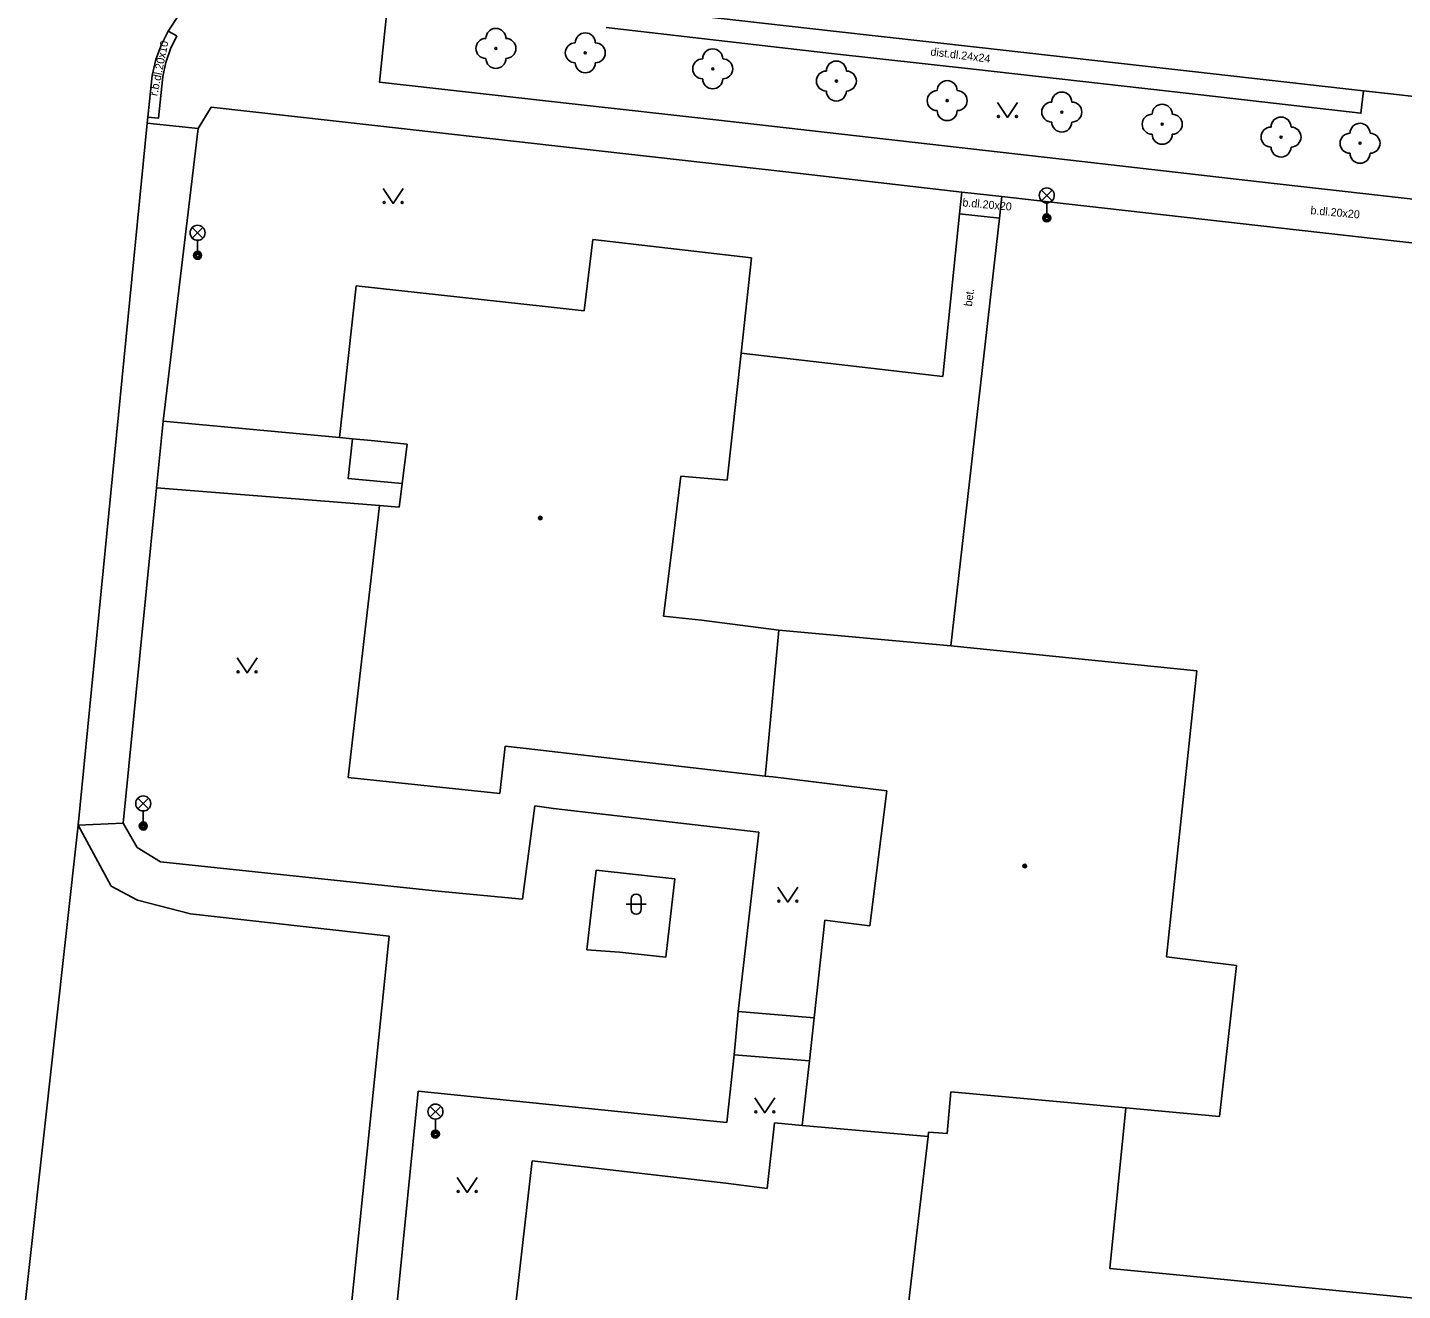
# Model space of a CAD drawing. Extents: x -595546 to -593986, y -1160845 to -1159202.
# Drawn here: x -594341.4 to -594272.7, y -1159895.1 to -1159832 of the extents above; entities that cross this region are included whole.
import ezdxf

# ---------------------------------------------------------------- set-up
doc = ezdxf.new("R2010")
doc.units = 0
for name, color, linetype in [('Level 22', 7, 'Continuous'), ('Level 33', 7, 'Continuous'), ('Level 36', 7, 'Continuous'), ('Level 39', 7, 'Continuous'), ('Specificka linie pasportu komunikaci', 7, 'Continuous'), ('TM - budovy zdene_ betonove - VP', 7, 'Continuous'), ('TM - chodniky - VP', 7, 'Continuous'), ('TM - komunikace - VP', 7, 'Continuous'), ('TM - popis povrchu', 7, 'Continuous'), ('TM - rozhrani mezi zpev. plochami mezi sebou - VP', 7, 'Continuous'), ('TM - rozhrani ploch obecne - VP', 7, 'Continuous')]:
    doc.layers.add(name, color=color, linetype=linetype)

msp = doc.modelspace()

# ---------------------------------------------------------------- linework, layer by layer
at = {"layer": 'Level 22'}
for centre in [(-594318.01, -1159833.06), (-594313.54, -1159833.28), (-594307.17, -1159834.08), (-594300.99, -1159834.69), (-594295.45, -1159835.67), (-594289.72, -1159836.24), (-594284.7, -1159836.85), (-594278.76, -1159837.49), (-594274.81, -1159837.8)]:
    msp.add_circle(centre, 0.05, dxfattribs=at)
for centre, start, end in [((-594318.01, -1159832.56), 0, 180), ((-594313.54, -1159832.78), 0, 180), ((-594318.51, -1159833.06), 90, 270), ((-594317.51, -1159833.06), 270, 90), ((-594314.04, -1159833.28), 90, 270), ((-594313.04, -1159833.28), 270, 90), ((-594307.17, -1159833.58), 0, 180), ((-594318.01, -1159833.56), 180, 0), ((-594313.54, -1159833.78), 180, 0), ((-594307.67, -1159834.08), 90, 270), ((-594306.67, -1159834.08), 270, 90), ((-594300.99, -1159834.19), 0, 180), ((-594301.49, -1159834.69), 90, 270), ((-594300.49, -1159834.69), 270, 90), ((-594307.17, -1159834.58), 180, 0), ((-594300.99, -1159835.19), 180, 0), ((-594295.95, -1159835.67), 90, 270), ((-594295.45, -1159835.17), 0, 180), ((-594294.95, -1159835.67), 270, 90), ((-594290.22, -1159836.24), 90, 270), ((-594289.72, -1159835.74), 0, 180), ((-594289.22, -1159836.24), 270, 90), ((-594284.7, -1159836.35), 0, 180), ((-594295.45, -1159836.17), 180, 0), ((-594285.2, -1159836.85), 90, 270), ((-594284.2, -1159836.85), 270, 90), ((-594278.76, -1159836.99), 0, 180), ((-594289.72, -1159836.74), 180, 0), ((-594279.26, -1159837.49), 90, 270), ((-594278.26, -1159837.49), 270, 90), ((-594274.81, -1159837.3), 0, 180), ((-594284.7, -1159837.35), 180, 0), ((-594275.31, -1159837.8), 90, 270), ((-594274.31, -1159837.8), 270, 90), ((-594278.76, -1159837.99), 180, 0), ((-594274.81, -1159838.3), 180, 0)]:
    msp.add_arc(centre, 0.5, start, end, dxfattribs=at)
at = {"layer": 'Level 33'}
for p, q in [((-594290.735, -1159840.67), (-594290.205, -1159840.14)), ((-594290.735, -1159840.14), (-594290.205, -1159840.67)), ((-594290.47, -1159840.78), (-594290.47, -1159841.53)), ((-594333.185, -1159842.54), (-594332.655, -1159842.01)), ((-594333.185, -1159842.01), (-594332.655, -1159842.54)), ((-594332.92, -1159842.65), (-594332.92, -1159843.4)), ((-594335.905, -1159871.06), (-594335.375, -1159870.53)), ((-594335.905, -1159870.53), (-594335.375, -1159871.06)), ((-594335.64, -1159871.17), (-594335.64, -1159871.92)), ((-594321.295, -1159886.46), (-594320.765, -1159885.93)), ((-594321.295, -1159885.93), (-594320.765, -1159886.46)), ((-594321.03, -1159886.57), (-594321.03, -1159887.32))]:
    msp.add_line(p, q, dxfattribs=at)
for centre, radius in [((-594290.47, -1159840.405), 0.375), ((-594290.47, -1159841.53), 0.2), ((-594290.47, -1159841.53), 0.145), ((-594332.92, -1159842.275), 0.375), ((-594290.47, -1159841.53), 0.0876), ((-594332.92, -1159843.4), 0.2), ((-594332.92, -1159843.4), 0.145), ((-594332.92, -1159843.4), 0.0876), ((-594335.64, -1159870.795), 0.375), ((-594335.64, -1159871.92), 0.2), ((-594335.64, -1159871.92), 0.145), ((-594335.64, -1159871.92), 0.0876), ((-594321.03, -1159886.195), 0.375), ((-594321.03, -1159887.32), 0.2), ((-594321.03, -1159887.32), 0.145), ((-594321.03, -1159887.32), 0.0876)]:
    msp.add_circle(centre, radius, dxfattribs=at)
at = {"layer": 'Level 36'}
for p, q in [((-594311.246, -1159875.576), (-594311.246, -1159876.076)), ((-594310.746, -1159875.576), (-594310.746, -1159876.076)), ((-594311.496, -1159875.826), (-594310.496, -1159875.826))]:
    msp.add_line(p, q, dxfattribs=at)
for points in [[(-594292.94, -1159835.76), (-594292.44, -1159836.51), (-594291.94, -1159835.76)], [(-594323.65, -1159840.06), (-594323.15, -1159840.81), (-594322.65, -1159840.06)], [(-594330.95, -1159863.52), (-594330.45, -1159864.27), (-594329.95, -1159863.52)], [(-594303.92, -1159874.97), (-594303.42, -1159875.72), (-594302.92, -1159874.97)], [(-594305.07, -1159885.5), (-594304.57, -1159886.25), (-594304.07, -1159885.5)], [(-594319.94, -1159889.48), (-594319.44, -1159890.23), (-594318.94, -1159889.48)]]:
    msp.add_lwpolyline(points, dxfattribs=at)
for centre in [(-594292.89, -1159836.46), (-594291.991, -1159836.46), (-594323.6, -1159840.76), (-594322.701, -1159840.76), (-594330.9, -1159864.22), (-594330.001, -1159864.22), (-594303.87, -1159875.67), (-594302.971, -1159875.67), (-594305.02, -1159886.2), (-594304.121, -1159886.2), (-594319.89, -1159890.18), (-594318.991, -1159890.18)]:
    msp.add_circle(centre, 0.05, dxfattribs=at)
for centre, start, end in [((-594310.996, -1159875.576), 0, 180), ((-594310.996, -1159876.076), 180, 0)]:
    msp.add_arc(centre, 0.25, start, end, dxfattribs=at)
at = {"layer": 'Level 39'}
for centre, radius in [((-594315.79, -1159856.53), 0.09), ((-594315.79, -1159856.53), 0.0398), ((-594291.57, -1159873.92), 0.09), ((-594291.57, -1159873.92), 0.0398)]:
    msp.add_circle(centre, radius, dxfattribs=at)
at = {"layer": 'Specificka linie pasportu komunikaci'}
for points in [[(-594334.64, -1159851.68), (-594334.98, -1159855.02)], [(-594338.9, -1159871.87), (-594343.06, -1159909.32)], [(-594336.65, -1159871.77), (-594338.9, -1159871.87)]]:
    msp.add_lwpolyline(points, dxfattribs=at)
at = {"layer": 'TM - budovy zdene_ betonove - VP'}
for points in [[(-594313.6, -1159846.17), (-594313.16, -1159842.61)], [(-594313.16, -1159842.61), (-594305.23, -1159843.53)], [(-594305.23, -1159843.53), (-594305.75, -1159848.29)], [(-594325.58, -1159850.23), (-594324.99, -1159844.92)], [(-594324.99, -1159844.92), (-594315.55, -1159845.95)], [(-594315.55, -1159845.95), (-594313.6, -1159846.17)], [(-594305.75, -1159848.29), (-594306.45, -1159854.64)], [(-594325.83, -1159852.51), (-594325.58, -1159850.23)], [(-594325.18, -1159852.57), (-594325.83, -1159852.51)], [(-594324.24, -1159852.66), (-594325.18, -1159852.57)], [(-594322.44, -1159852.83), (-594324.24, -1159852.66)], [(-594322.69, -1159854.81), (-594322.44, -1159852.83)], [(-594308.76, -1159854.44), (-594309.25, -1159858.39)], [(-594306.45, -1159854.64), (-594308.76, -1159854.44)], [(-594322.76, -1159855.35), (-594322.69, -1159854.81)], [(-594322.84, -1159855.98), (-594322.76, -1159855.35)], [(-594325.39, -1159869.5), (-594323.82, -1159855.9)], [(-594323.82, -1159855.9), (-594322.84, -1159855.98)], [(-594309.25, -1159858.39), (-594309.63, -1159861.44)], [(-594309.63, -1159861.44), (-594307.73, -1159861.63)], [(-594307.73, -1159861.63), (-594303.87, -1159862.13)], [(-594304.48, -1159868.77), (-594303.87, -1159862.13)], [(-594303.87, -1159862.13), (-594295.27, -1159862.91)], [(-594295.27, -1159862.91), (-594282.97, -1159864.16)], [(-594282.97, -1159864.16), (-594284.49, -1159878.45)], [(-594317.54, -1159867.93), (-594317.81, -1159870.3)], [(-594316.5, -1159868.05), (-594317.54, -1159867.93)], [(-594304.54, -1159869.43), (-594316.5, -1159868.05)], [(-594304.54, -1159869.43), (-594304.48, -1159868.77)], [(-594317.81, -1159870.3), (-594325.39, -1159869.5)], [(-594304.16, -1159869.47), (-594304.54, -1159869.43)], [(-594298.46, -1159870.16), (-594304.16, -1159869.47)], [(-594299.32, -1159876.91), (-594298.46, -1159870.16)], [(-594302.1, -1159881.51), (-594301.56, -1159876.62)], [(-594301.56, -1159876.62), (-594300.78, -1159876.72)], [(-594300.78, -1159876.72), (-594299.32, -1159876.91)], [(-594284.49, -1159878.45), (-594280.99, -1159878.89)], [(-594280.99, -1159878.89), (-594281.83, -1159886.44)], [(-594302.34, -1159883.66), (-594302.1, -1159881.51)], [(-594302.7, -1159886.88), (-594302.34, -1159883.66)], [(-594295.26, -1159885.21), (-594295.45, -1159887.29)], [(-594286.52, -1159886.01), (-594295.26, -1159885.21)], [(-594281.83, -1159886.44), (-594286.52, -1159886.01)], [(-594304.44, -1159890.04), (-594304.08, -1159886.76)], [(-594304.08, -1159886.76), (-594302.7, -1159886.88)], [(-594296.4, -1159887.44), (-594302.7, -1159886.88)], [(-594296.4, -1159887.44), (-594297.68, -1159898.35)], [(-594296.38, -1159887.22), (-594296.4, -1159887.44)], [(-594295.88, -1159887.25), (-594296.38, -1159887.22)], [(-594295.45, -1159887.29), (-594295.88, -1159887.25)], [(-594317.07, -1159896.24), (-594316.2, -1159888.66)], [(-594316.2, -1159888.66), (-594306.51, -1159889.77)], [(-594306.51, -1159889.77), (-594304.44, -1159890.04)]]:
    msp.add_lwpolyline(points, dxfattribs=at)
at = {"layer": 'TM - chodniky - VP'}
for points in [[(-594314.05, -1159835.85), (-594323.82, -1159834.75), (-594323.54, -1159832.03), (-594323.3, -1159829.68)], [(-594312.5, -1159832.01), (-594301.23, -1159833.31), (-594294.13, -1159834.09), (-594283.35, -1159835.31), (-594274.77, -1159836.3), (-594274.64, -1159835.18)], [(-594267.59, -1159841.11), (-594279.84, -1159839.73), (-594289.87, -1159838.58), (-594307.17, -1159836.62), (-594314.05, -1159835.85)], [(-594294.71, -1159840.24), (-594303.52, -1159839.22), (-594314.18, -1159838.03), (-594324.06, -1159836.92), (-594332.25, -1159836), (-594332.9, -1159837.06)], [(-594332.9, -1159837.06), (-594334.64, -1159851.68)], [(-594294.71, -1159840.24), (-594294.83, -1159841.32)], [(-594292.71, -1159840.46), (-594292.83, -1159841.54)], [(-594277.85, -1159842.14), (-594290.38, -1159840.72), (-594292.71, -1159840.46)], [(-594294.83, -1159841.32), (-594295.67, -1159849.46)], [(-594295.27, -1159862.91), (-594292.83, -1159841.54)], [(-594267.78, -1159843.28), (-594277.85, -1159842.14)], [(-594305.75, -1159848.29), (-594295.67, -1159849.46)], [(-594325.83, -1159852.51), (-594334.64, -1159851.68)], [(-594336.65, -1159871.77), (-594334.98, -1159855.02)], [(-594334.98, -1159855.02), (-594323.82, -1159855.9)], [(-594316.06, -1159870.92), (-594316.68, -1159875.57)], [(-594315.13, -1159871.05), (-594316.06, -1159870.92)], [(-594304.87, -1159872.23), (-594315.13, -1159871.05)], [(-594335.94, -1159872.99), (-594336.65, -1159871.77)], [(-594305.89, -1159881.19), (-594304.87, -1159872.23)], [(-594334.78, -1159873.71), (-594335.94, -1159872.99)], [(-594320.9, -1159875.17), (-594334.78, -1159873.71)], [(-594313.14, -1159875.36), (-594313, -1159874.12)], [(-594313, -1159874.12), (-594309.07, -1159874.56)], [(-594309.07, -1159874.56), (-594309.51, -1159878.47)], [(-594316.68, -1159875.57), (-594320.9, -1159875.17)], [(-594313.14, -1159875.36), (-594313.46, -1159878.11)], [(-594313.46, -1159878.11), (-594311.83, -1159878.22)], [(-594309.51, -1159878.47), (-594311.83, -1159878.22)], [(-594302.1, -1159881.51), (-594305.89, -1159881.19)], [(-594306.09, -1159883.35), (-594306.46, -1159886.73)], [(-594302.34, -1159883.66), (-594306.09, -1159883.35)], [(-594322.94, -1159895.74), (-594321.89, -1159885.17)], [(-594321.89, -1159885.17), (-594307.98, -1159886.58)], [(-594287.31, -1159894.03), (-594286.52, -1159886.01)], [(-594306.46, -1159886.73), (-594307.98, -1159886.58)], [(-594284.16, -1159894.34), (-594287.31, -1159894.03)], [(-594284.16, -1159894.34), (-594260.94, -1159896.61)]]:
    msp.add_lwpolyline(points, dxfattribs=at)
at = {"layer": 'TM - komunikace - VP'}
for points in [[(-594312.37, -1159830.93), (-594301.13, -1159832.19)], [(-594334.39, -1159832.19), (-594334.36, -1159832.14), (-594333.91, -1159831.47)], [(-594335.01, -1159833.62), (-594334.73, -1159832.86), (-594334.39, -1159832.19)], [(-594274.64, -1159835.18), (-594283.18, -1159834.21), (-594293.98, -1159832.99), (-594301.13, -1159832.19)], [(-594335.2, -1159834.41), (-594335.01, -1159833.62)], [(-594335.41, -1159836.49), (-594335.2, -1159834.41)], [(-594255.44, -1159837.3), (-594262.09, -1159836.58), (-594274.64, -1159835.18)], [(-594335.41, -1159836.49), (-594335.44, -1159836.8)], [(-594335.44, -1159836.8), (-594338.9, -1159871.87)], [(-594338.9, -1159871.87), (-594337.24, -1159874.93)], [(-594337.24, -1159874.93), (-594335.93, -1159875.62)], [(-594335.93, -1159875.62), (-594333.28, -1159876.31)], [(-594333.28, -1159876.31), (-594323.34, -1159877.42)], [(-594323.34, -1159877.42), (-594326.79, -1159911.13)]]:
    msp.add_lwpolyline(points, dxfattribs=at)
at = {"layer": 'TM - rozhrani mezi zpev. plochami mezi sebou - VP'}
for points in [[(-594334.66, -1159834.46), (-594334.51, -1159833.76), (-594334.27, -1159833.08), (-594333.96, -1159832.43)], [(-594333.96, -1159832.43), (-594334.39, -1159832.19)], [(-594334.66, -1159834.46), (-594334.87, -1159836.54), (-594335.41, -1159836.49)], [(-594332.9, -1159837.06), (-594335.44, -1159836.8)], [(-594292.71, -1159840.46), (-594294.71, -1159840.24)], [(-594292.83, -1159841.54), (-594294.83, -1159841.32)]]:
    msp.add_lwpolyline(points, dxfattribs=at)
at = {"layer": 'TM - rozhrani ploch obecne - VP'}
for points in [[(-594325.18, -1159852.57), (-594325.39, -1159854.56), (-594322.69, -1159854.81)], [(-594305.89, -1159881.19), (-594306.09, -1159883.35)]]:
    msp.add_lwpolyline(points, dxfattribs=at)

# ---------------------------------------------------------------- texts
at = {"layer": 'TM - popis povrchu'}
for s, rotation, p in [('r.b.dl.20x10', 78.29741, (-594334.94, -1159835.46)), ('dist.dl.24x24', 353, (-594296.3, -1159833.41)), ('b.dl.20x20', 354.86582, (-594294.7, -1159840.95)), ('b.dl.20x20', 354.86582, (-594277.3, -1159841.34)), ('bet.', 83, (-594294.21, -1159845.97))]:
    msp.add_text(s, height=0.4, rotation=rotation, dxfattribs=at).set_placement(p)

doc.saveas('drawing.dxf')
